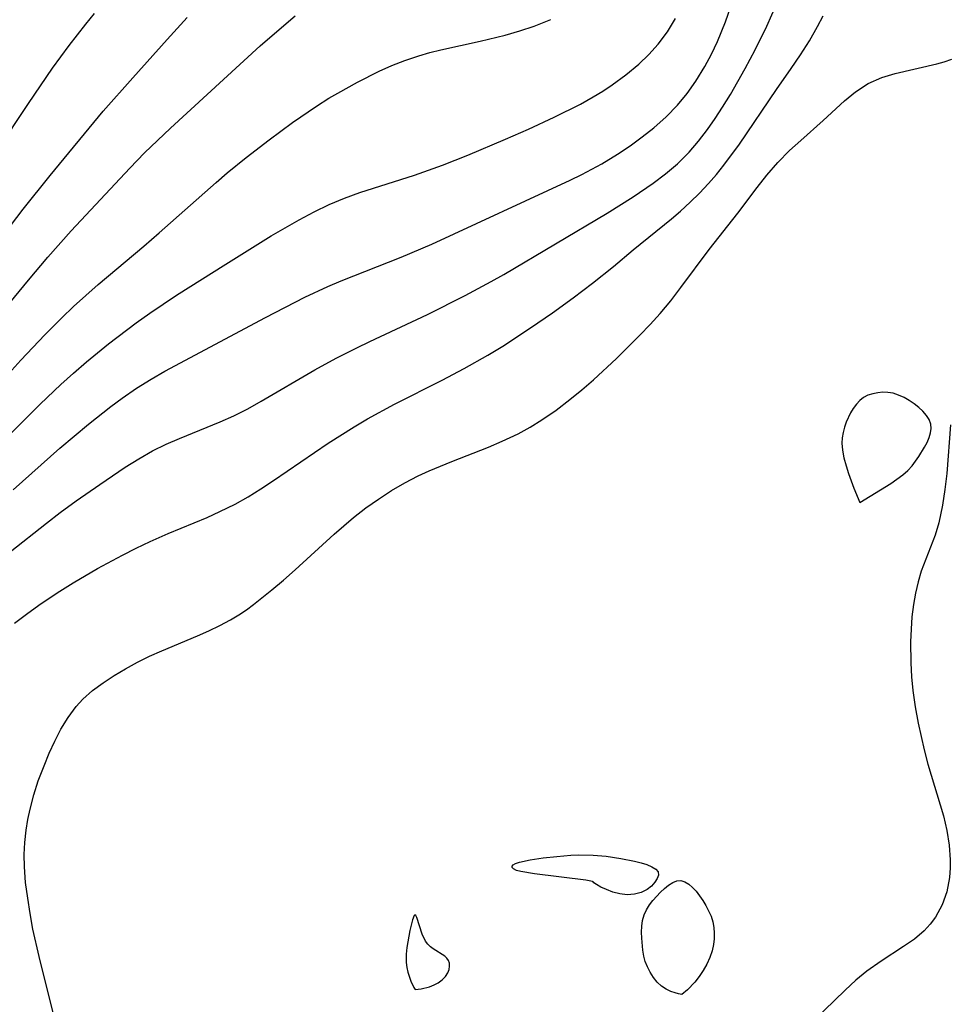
# Model space of a CAD drawing. Header units: metres. Extents: x 1073367 to 1082519, y 1569854 to 1574957.
# Tile 1010 of 1056: x 1080144 to 1080249, y 1573678 to 1573789. Entities that reach past the tile are written whole.
import ezdxf

# ---------------------------------------------------------------- set-up
doc = ezdxf.new("R2010")
doc.units = ezdxf.units.M
doc.layers.add('CGG_CurvaNivelLidar_v1', color=253, linetype='Continuous', lineweight=30)

msp = doc.modelspace()

# ---------------------------------------------------------------- linework, layer by layer
at = {"layer": 'CGG_CurvaNivelLidar_v1'}
for p, q in [((1080223.396, 1573788.6696, 73), (1080223.9592, 1573790.2858, 73)), ((1080228.0547, 1573788.2122, 72.5), (1080229.181, 1573790.7471, 72.5)), ((1080151.4443, 1573788.4272, 75.5), (1080152.4211, 1573789.6089, 75.5)), ((1080160.5981, 1573786.7008, 75), (1080162.8468, 1573789.1569, 75)), ((1080173.7115, 1573788.2905, 74.5), (1080175.0013, 1573789.3691, 74.5)), ((1080201.8655, 1573788.2134, 74), (1080203.7611, 1573788.9555, 74)), ((1080216.8938, 1573787.5768, 73.5), (1080217.7863, 1573789.0614, 73.5)), ((1080222.4905, 1573786.4593, 73), (1080223.396, 1573788.6696, 73)), ((1080233.7646, 1573788.1559, 72), (1080234.3838, 1573789.348, 72)), ((1080149.5537, 1573786.0121, 75.5), (1080151.4443, 1573788.4272, 75.5)), ((1080171.0746, 1573785.9776, 74.5), (1080173.7115, 1573788.2905, 74.5)), ((1080198.6203, 1573787.1988, 74), (1080200.2604, 1573787.6753, 74)), ((1080200.2604, 1573787.6753, 74), (1080201.8655, 1573788.2134, 74)), ((1080215.8474, 1573786.1804, 73.5), (1080216.8938, 1573787.5768, 73.5)), ((1080226.7321, 1573785.5401, 72.5), (1080228.0547, 1573788.2122, 72.5)), ((1080232.8365, 1573786.5604, 72), (1080233.7646, 1573788.1559, 72)), ((1080156.7385, 1573782.3981, 75), (1080160.5981, 1573786.7008, 75)), ((1080191.3787, 1573785.5534, 74), (1080195.8113, 1573786.5236, 74)), ((1080195.8113, 1573786.5236, 74), (1080198.6203, 1573787.1988, 74)), ((1080221.8224, 1573785.046, 73), (1080222.4905, 1573786.4593, 73)), ((1080231.8389, 1573784.9925, 72), (1080232.8365, 1573786.5604, 72)), ((1080147.6955, 1573783.4656, 75.5), (1080149.5537, 1573786.0121, 75.5)), ((1080160.9565, 1573776.7335, 74.5), (1080171.0746, 1573785.9776, 74.5)), ((1080188.8957, 1573784.8748, 74), (1080190.1302, 1573785.2344, 74)), ((1080190.1302, 1573785.2344, 74), (1080191.3787, 1573785.5534, 74)), ((1080214.7973, 1573785.0112, 73.5), (1080215.8474, 1573786.1804, 73.5)), ((1080225.6269, 1573783.4317, 72.5), (1080226.7321, 1573785.5401, 72.5)), ((1080185.8654, 1573783.758, 74), (1080187.3247, 1573784.3366, 74)), ((1080187.3247, 1573784.3366, 74), (1080188.8957, 1573784.8748, 74)), ((1080213.6525, 1573783.916, 73.5), (1080214.7973, 1573785.0112, 73.5)), ((1080221.0893, 1573783.667, 73), (1080221.8224, 1573785.046, 73)), ((1080230.7979, 1573783.4429, 72), (1080231.8389, 1573784.9925, 72)), ((1080247.1687, 1573783.9562, 71.5), (1080247.9945, 1573784.1884, 71.5)), ((1080247.9945, 1573784.1884, 71.5), (1080248.8602, 1573784.485, 71.5)), ((1080144.9987, 1573779.5228, 75.5), (1080147.6955, 1573783.4656, 75.5)), ((1080181.9961, 1573781.9061, 74), (1080184.4301, 1573783.1211, 74)), ((1080184.4301, 1573783.1211, 74), (1080185.8654, 1573783.758, 74)), ((1080212.1923, 1573782.7137, 73.5), (1080213.6525, 1573783.916, 73.5)), ((1080220.0709, 1573782.0056, 73), (1080221.0893, 1573783.667, 73)), ((1080223.9621, 1573780.5095, 72.5), (1080225.6269, 1573783.4317, 72.5)), ((1080229.152, 1573781.0747, 72), (1080230.7979, 1573783.4429, 72)), ((1080242.489, 1573782.8896, 71.5), (1080247.1687, 1573783.9562, 71.5)), ((1080153.4069, 1573778.6255, 75), (1080156.7385, 1573782.3981, 75)), ((1080210.6445, 1573781.5966, 73.5), (1080212.1923, 1573782.7137, 73.5)), ((1080219.0885, 1573780.6293, 73), (1080220.0709, 1573782.0056, 73)), ((1080239.4535, 1573781.7525, 71.5), (1080240.9791, 1573782.4284, 71.5)), ((1080240.9791, 1573782.4284, 71.5), (1080242.489, 1573782.8896, 71.5)), ((1080179.7803, 1573780.6846, 74), (1080181.9961, 1573781.9061, 74)), ((1080208.518, 1573780.2464, 73.5), (1080209.5946, 1573780.905, 73.5)), ((1080209.5946, 1573780.905, 73.5), (1080210.6445, 1573781.5966, 73.5)), ((1080224.9699, 1573774.9216, 72), (1080229.152, 1573781.0747, 72)), ((1080236.794, 1573779.807, 71.5), (1080238.0154, 1573780.8117, 71.5)), ((1080238.0154, 1573780.8117, 71.5), (1080239.4535, 1573781.7525, 71.5)), ((1080177.3905, 1573779.2138, 74), (1080178.7736, 1573780.0895, 74)), ((1080178.7736, 1573780.0895, 74), (1080179.7803, 1573780.6846, 74)), ((1080207.0873, 1573779.4454, 73.5), (1080208.518, 1573780.2464, 73.5)), ((1080218.0093, 1573779.3311, 73), (1080219.0885, 1573780.6293, 73)), ((1080223.0785, 1573779.0825, 72.5), (1080223.9621, 1573780.5095, 72.5)), ((1080234.3862, 1573777.5935, 71.5), (1080236.794, 1573779.807, 71.5)), ((1080140.5472, 1573772.8447, 75.5), (1080144.9987, 1573779.5228, 75.5)), ((1080147.4289, 1573771.4027, 75), (1080153.4069, 1573778.6255, 75)), ((1080174.6861, 1573777.3524, 74), (1080177.3905, 1573779.2138, 74)), ((1080204.1404, 1573777.964, 73.5), (1080207.0873, 1573779.4454, 73.5)), ((1080216.7163, 1573778.0159, 73), (1080218.0093, 1573779.3311, 73)), ((1080222.2459, 1573777.8192, 72.5), (1080223.0785, 1573779.0825, 72.5)), ((1080201.2262, 1573776.612, 73.5), (1080204.1404, 1573777.964, 73.5)), ((1080215.328, 1573776.7866, 73), (1080216.7163, 1573778.0159, 73)), ((1080221.3768, 1573776.5881, 72.5), (1080222.2459, 1573777.8192, 72.5)), ((1080231.8604, 1573775.3571, 71.5), (1080234.3862, 1573777.5935, 71.5)), ((1080158.0639, 1573773.9541, 74.5), (1080160.9565, 1573776.7335, 74.5)), ((1080172.0537, 1573775.4281, 74), (1080174.6861, 1573777.3524, 74)), ((1080198.6689, 1573775.4879, 73.5), (1080201.2262, 1573776.612, 73.5)), ((1080214.0201, 1573775.7387, 73), (1080215.328, 1573776.7866, 73)), ((1080220.3751, 1573775.2858, 72.5), (1080221.3768, 1573776.5881, 72.5)), ((1080169.4664, 1573773.4361, 74), (1080172.0537, 1573775.4281, 74)), ((1080194.4134, 1573773.6923, 73.5), (1080198.6689, 1573775.4879, 73.5)), ((1080212.6642, 1573774.7424, 73), (1080214.0201, 1573775.7387, 73)), ((1080219.3091, 1573774.0458, 72.5), (1080220.3751, 1573775.2858, 72.5)), ((1080230.601, 1573774.2057, 71.5), (1080231.8604, 1573775.3571, 71.5)), ((1080211.263, 1573773.8016, 73), (1080212.6642, 1573774.7424, 73)), ((1080223.2274, 1573772.5594, 72), (1080224.9699, 1573774.9216, 72)), ((1080229.2835, 1573772.8798, 71.5), (1080230.601, 1573774.2057, 71.5)), ((1080156.4011, 1573772.235, 74.5), (1080158.0639, 1573773.9541, 74.5)), ((1080167.354, 1573771.7083, 74), (1080169.4664, 1573773.4361, 74)), ((1080191.5619, 1573772.5808, 73.5), (1080194.4134, 1573773.6923, 73.5)), ((1080209.4959, 1573772.735, 73), (1080211.263, 1573773.8016, 73)), ((1080218.003, 1573772.7372, 72.5), (1080219.3091, 1573774.0458, 72.5)), ((1080149.7986, 1573765.1886, 74.5), (1080156.4011, 1573772.235, 74.5)), ((1080188.4182, 1573771.4564, 73.5), (1080191.5619, 1573772.5808, 73.5)), ((1080207.2251, 1573771.5189, 73), (1080209.4959, 1573772.735, 73)), ((1080216.6678, 1573771.5962, 72.5), (1080218.003, 1573772.7372, 72.5)), ((1080222.3868, 1573771.516, 72), (1080223.2274, 1573772.5594, 72)), ((1080228.0517, 1573771.4494, 71.5), (1080229.2835, 1573772.8798, 71.5)), ((1080144.3879, 1573767.6354, 75), (1080147.4289, 1573771.4027, 75)), ((1080166.0911, 1573770.6311, 74), (1080167.354, 1573771.7083, 74)), ((1080182.2836, 1573769.4816, 73.5), (1080188.4182, 1573771.4564, 73.5)), ((1080190.3641, 1573763.6939, 73), (1080205.9308, 1573770.8846, 73)), ((1080205.9308, 1573770.8846, 73), (1080207.2251, 1573771.5189, 73)), ((1080215.2604, 1573770.5306, 72.5), (1080216.6678, 1573771.5962, 72.5)), ((1080221.5101, 1573770.5059, 72), (1080222.3868, 1573771.516, 72)), ((1080226.9571, 1573770.0473, 71.5), (1080228.0517, 1573771.4494, 71.5)), ((1080159.6885, 1573764.9566, 74), (1080166.0911, 1573770.6311, 74)), ((1080213.0275, 1573769.0085, 72.5), (1080215.2604, 1573770.5306, 72.5)), ((1080220.4908, 1573769.4319, 72), (1080221.5101, 1573770.5059, 72)), ((1080224.7987, 1573767.1839, 71.5), (1080226.9571, 1573770.0473, 71.5)), ((1080178.8283, 1573768.1431, 73.5), (1080180.5395, 1573768.85, 73.5)), ((1080180.5395, 1573768.85, 73.5), (1080182.2836, 1573769.4816, 73.5)), ((1080210.0914, 1573767.1657, 72.5), (1080213.0275, 1573769.0085, 72.5)), ((1080219.4265, 1573768.4013, 72), (1080220.4908, 1573769.4319, 72)), ((1080137.5492, 1573758.7671, 75), (1080144.3879, 1573767.6354, 75)), ((1080177.1135, 1573767.3253, 73.5), (1080178.8283, 1573768.1431, 73.5)), ((1080218.3248, 1573767.4088, 72), (1080219.4265, 1573768.4013, 72)), ((1080172.3068, 1573764.6108, 73.5), (1080175.4324, 1573766.4318, 73.5)), ((1080175.4324, 1573766.4318, 73.5), (1080177.1135, 1573767.3253, 73.5)), ((1080198.4576, 1573760.2917, 72.5), (1080210.0914, 1573767.1657, 72.5)), ((1080213.0169, 1573763.0427, 72), (1080217.3189, 1573766.5534, 72)), ((1080217.3189, 1573766.5534, 72), (1080218.3248, 1573767.4088, 72)), ((1080221.5781, 1573763.1074, 71.5), (1080224.7987, 1573767.1839, 71.5)), ((1080147.1555, 1573762.2253, 74.5), (1080149.7986, 1573765.1886, 74.5)), ((1080157.9827, 1573763.4807, 74), (1080159.6885, 1573764.9566, 74)), ((1080167.1818, 1573761.4586, 73.5), (1080172.3068, 1573764.6108, 73.5)), ((1080152.8309, 1573759.1547, 74), (1080157.9827, 1573763.4807, 74)), ((1080186.907, 1573762.2317, 73), (1080190.3641, 1573763.6939, 73)), ((1080218.3965, 1573758.8115, 71.5), (1080221.5781, 1573763.1074, 71.5)), ((1080144.9798, 1573759.6442, 74.5), (1080147.1555, 1573762.2253, 74.5)), ((1080180.1693, 1573759.5747, 73), (1080186.907, 1573762.2317, 73)), ((1080210.8009, 1573761.1816, 72), (1080213.0169, 1573763.0427, 72)), ((1080161.6409, 1573757.937, 73.5), (1080167.1818, 1573761.4586, 73.5)), ((1080208.4428, 1573759.2875, 72), (1080210.8009, 1573761.1816, 72)), ((1080197.0264, 1573759.4841, 72.5), (1080198.4576, 1573760.2917, 72.5)), ((1080136.0162, 1573748.7259, 74.5), (1080144.9798, 1573759.6442, 74.5)), ((1080150.0725, 1573756.6909, 74), (1080152.8309, 1573759.1547, 74)), ((1080176.0999, 1573757.726, 73), (1080178.6632, 1573758.9254, 73)), ((1080178.6632, 1573758.9254, 73), (1080180.1693, 1573759.5747, 73)), ((1080194.1351, 1573757.9218, 72.5), (1080197.0264, 1573759.4841, 72.5)), ((1080206.2795, 1573757.6498, 72), (1080208.4428, 1573759.2875, 72)), ((1080217.2451, 1573757.3309, 71.5), (1080218.3965, 1573758.8115, 71.5)), ((1080158.6313, 1573755.9383, 73.5), (1080161.6409, 1573757.937, 73.5)), ((1080171.6474, 1573755.4427, 73), (1080176.0999, 1573757.726, 73)), ((1080189.8967, 1573755.7753, 72.5), (1080194.1351, 1573757.9218, 72.5)), ((1080203.9581, 1573755.9826, 72), (1080206.2795, 1573757.6498, 72)), ((1080148.7347, 1573755.4153, 74), (1080150.0725, 1573756.6909, 74)), ((1080216.0452, 1573755.8887, 71.5), (1080217.2451, 1573757.3309, 71.5)), ((1080146.8189, 1573753.4779, 74), (1080148.7347, 1573755.4153, 74)), ((1080157.1037, 1573754.8516, 73.5), (1080158.6313, 1573755.9383, 73.5)), ((1080160.3194, 1573749.4059, 73), (1080171.6474, 1573755.4427, 73)), ((1080183.376, 1573752.732, 72.5), (1080189.8967, 1573755.7753, 72.5)), ((1080201.4846, 1573754.2853, 72), (1080203.9581, 1573755.9826, 72)), ((1080214.9239, 1573754.6505, 71.5), (1080216.0452, 1573755.8887, 71.5)), ((1080154.0075, 1573752.4855, 73.5), (1080157.1037, 1573754.8516, 73.5)), ((1080198.3441, 1573752.2251, 72), (1080201.4846, 1573754.2853, 72)), ((1080213.7647, 1573753.4424, 71.5), (1080214.9239, 1573754.6505, 71.5)), ((1080144.1301, 1573750.635, 74), (1080146.8189, 1573753.4779, 74)), ((1080211.1398, 1573750.8448, 71.5), (1080213.7647, 1573753.4424, 71.5)), ((1080151.5342, 1573750.4625, 73.5), (1080154.0075, 1573752.4855, 73.5)), ((1080179.5967, 1573750.8675, 72.5), (1080181.9284, 1573752.0416, 72.5)), ((1080181.9284, 1573752.0416, 72.5), (1080183.376, 1573752.732, 72.5)), ((1080196.6865, 1573751.216, 72), (1080198.3441, 1573752.2251, 72)), ((1080194.0059, 1573749.695, 72), (1080196.6865, 1573751.216, 72)), ((1080141.726, 1573748.0185, 74), (1080144.1301, 1573750.635, 74)), ((1080150.0722, 1573749.2028, 73.5), (1080151.5342, 1573750.4625, 73.5)), ((1080177.1933, 1573749.5503, 72.5), (1080179.5967, 1573750.8675, 72.5)), ((1080208.548, 1573748.4549, 71.5), (1080211.1398, 1573750.8448, 71.5)), ((1080148.6376, 1573747.912, 73.5), (1080150.0722, 1573749.2028, 73.5)), ((1080158.7857, 1573748.5284, 73), (1080160.3194, 1573749.4059, 73)), ((1080171.1869, 1573746.0294, 72.5), (1080177.1933, 1573749.5503, 72.5)), ((1080191.5345, 1573748.4039, 72), (1080194.0059, 1573749.695, 72)), ((1080146.3085, 1573745.6951, 73.5), (1080148.6376, 1573747.912, 73.5)), ((1080157.1347, 1573747.486, 73), (1080158.7857, 1573748.5284, 73)), ((1080186.1585, 1573745.7033, 72), (1080191.5345, 1573748.4039, 72)), ((1080207.2354, 1573747.3109, 71.5), (1080208.548, 1573748.4549, 71.5)), ((1080155.5254, 1573746.3744, 73), (1080157.1347, 1573747.486, 73)), ((1080205.8948, 1573746.2072, 71.5), (1080207.2354, 1573747.3109, 71.5)), ((1080239.4316, 1573746.7011, 71.5), (1080238.9417, 1573746.4426, 71.5)), ((1080239.9639, 1573746.8809, 71.5), (1080239.4316, 1573746.7011, 71.5)), ((1080240.5245, 1573746.9914, 71.5), (1080239.9639, 1573746.8809, 71.5)), ((1080241.1013, 1573747.0366, 71.5), (1080240.5245, 1573746.9914, 71.5)), ((1080241.6834, 1573747.0148, 71.5), (1080241.1013, 1573747.0366, 71.5)), ((1080242.2608, 1573746.9189, 71.5), (1080241.6834, 1573747.0148, 71.5)), ((1080242.8827, 1573746.7206, 71.5), (1080242.2608, 1573746.9189, 71.5)), ((1080243.4853, 1573746.4446, 71.5), (1080242.8827, 1573746.7206, 71.5)), ((1080141.2998, 1573740.7087, 73.5), (1080146.3085, 1573745.6951, 73.5)), ((1080151.7312, 1573743.4514, 73), (1080154.242, 1573745.4286, 73)), ((1080154.242, 1573745.4286, 73), (1080155.5254, 1573746.3744, 73)), ((1080169.6613, 1573745.1876, 72.5), (1080171.1869, 1573746.0294, 72.5)), ((1080183.1165, 1573744.0399, 72), (1080186.1585, 1573745.7033, 72)), ((1080204.3414, 1573745.0317, 71.5), (1080205.8948, 1573746.2072, 71.5)), ((1080238.1245, 1573745.6852, 71.5), (1080237.7806, 1573745.2169, 71.5)), ((1080238.5089, 1573746.0995, 71.5), (1080238.1245, 1573745.6852, 71.5)), ((1080238.9417, 1573746.4426, 71.5), (1080238.5089, 1573746.0995, 71.5)), ((1080244.066, 1573746.1117, 71.5), (1080243.4853, 1573746.4446, 71.5)), ((1080244.6196, 1573745.7367, 71.5), (1080244.066, 1573746.1117, 71.5)), ((1080245.1376, 1573745.3298, 71.5), (1080244.6196, 1573745.7367, 71.5)), ((1080166.5485, 1573743.7046, 72.5), (1080168.1116, 1573744.4051, 72.5)), ((1080168.1116, 1573744.4051, 72.5), (1080169.6613, 1573745.1876, 72.5)), ((1080202.7394, 1573743.9343, 71.5), (1080204.3414, 1573745.0317, 71.5)), ((1080237.4727, 1573744.7079, 71.5), (1080236.9891, 1573743.6717, 71.5)), ((1080237.7806, 1573745.2169, 71.5), (1080237.4727, 1573744.7079, 71.5)), ((1080245.6073, 1573744.8972, 71.5), (1080245.1376, 1573745.3298, 71.5)), ((1080246.0106, 1573744.4417, 71.5), (1080245.6073, 1573744.8972, 71.5)), ((1080246.3224, 1573743.9635, 71.5), (1080246.0106, 1573744.4417, 71.5)), ((1080148.5316, 1573740.7598, 73), (1080151.7312, 1573743.4514, 73)), ((1080161.9822, 1573741.8584, 72.5), (1080166.5485, 1573743.7046, 72.5)), ((1080178.6982, 1573741.3177, 72), (1080181.6216, 1573743.1637, 72)), ((1080181.6216, 1573743.1637, 72), (1080183.1165, 1573744.0399, 72)), ((1080201.425, 1573743.1222, 71.5), (1080202.7394, 1573743.9343, 71.5)), ((1080236.9891, 1573743.6717, 71.5), (1080236.7933, 1573743.1015, 71.5)), ((1080246.5082, 1573743.4596, 71.5), (1080246.3224, 1573743.9635, 71.5)), ((1080246.5418, 1573742.9706, 71.5), (1080246.5082, 1573743.4596, 71.5)), ((1080248.7256, 1573743.3781, 71.5), (1080248.2855, 1573737.9209, 71.5)), ((1080198.2805, 1573741.5302, 71.5), (1080200.0739, 1573742.3784, 71.5)), ((1080200.0739, 1573742.3784, 71.5), (1080201.425, 1573743.1222, 71.5)), ((1080236.6406, 1573742.5173, 71.5), (1080236.5366, 1573741.9233, 71.5)), ((1080236.7933, 1573743.1015, 71.5), (1080236.6406, 1573742.5173, 71.5)), ((1080246.3029, 1573741.9405, 71.5), (1080246.4643, 1573742.4624, 71.5)), ((1080246.4643, 1573742.4624, 71.5), (1080246.5418, 1573742.9706, 71.5)), ((1080158.9637, 1573740.464, 72.5), (1080160.4817, 1573741.2072, 72.5)), ((1080160.4817, 1573741.2072, 72.5), (1080161.9822, 1573741.8584, 72.5)), ((1080172.5619, 1573737.1143, 72), (1080178.6982, 1573741.3177, 72)), ((1080196.7414, 1573740.8821, 71.5), (1080198.2805, 1573741.5302, 71.5)), ((1080236.5366, 1573741.9233, 71.5), (1080236.4963, 1573741.3054, 71.5)), ((1080236.4963, 1573741.3054, 71.5), (1080236.5609, 1573740.5269, 71.5)), ((1080245.8076, 1573740.8736, 71.5), (1080246.0786, 1573741.4096, 71.5)), ((1080246.0786, 1573741.4096, 71.5), (1080246.3029, 1573741.9405, 71.5)), ((1080143.2812, 1573736.0707, 73), (1080148.5316, 1573740.7598, 73)), ((1080157.397, 1573739.5724, 72.5), (1080158.9637, 1573740.464, 72.5)), ((1080192.6045, 1573739.2641, 71.5), (1080196.7414, 1573740.8821, 71.5)), ((1080236.5609, 1573740.5269, 71.5), (1080236.7245, 1573739.6741, 71.5)), ((1080245.1697, 1573739.8018, 71.5), (1080245.8076, 1573740.8736, 71.5)), ((1080155.8665, 1573738.6036, 72.5), (1080157.397, 1573739.5724, 72.5)), ((1080190.0833, 1573738.2143, 71.5), (1080192.6045, 1573739.2641, 71.5)), ((1080236.7245, 1573739.6741, 71.5), (1080236.9601, 1573738.7847, 71.5)), ((1080236.9601, 1573738.7847, 71.5), (1080237.2415, 1573737.8956, 71.5)), ((1080243.9287, 1573738.2547, 71.5), (1080244.4192, 1573738.7711, 71.5)), ((1080244.4192, 1573738.7711, 71.5), (1080245.1697, 1573739.8018, 71.5)), ((1080153.0151, 1573736.6847, 72.5), (1080155.8665, 1573738.6036, 72.5)), ((1080187.3165, 1573736.8431, 71.5), (1080188.8477, 1573737.6391, 71.5)), ((1080188.8477, 1573737.6391, 71.5), (1080190.0833, 1573738.2143, 71.5)), ((1080237.2415, 1573737.8956, 71.5), (1080237.8406, 1573736.2654, 71.5)), ((1080241.9931, 1573736.7907, 71.5), (1080243.3488, 1573737.7563, 71.5)), ((1080243.3488, 1573737.7563, 71.5), (1080243.9287, 1573738.2547, 71.5)), ((1080248.2855, 1573737.9209, 71.5), (1080248.0954, 1573736.1209, 71.5)), ((1080150.3498, 1573734.831, 72.5), (1080153.0151, 1573736.6847, 72.5)), ((1080171.1409, 1573736.1821, 72), (1080172.5619, 1573737.1143, 72)), ((1080185.8248, 1573735.9762, 71.5), (1080187.3165, 1573736.8431, 71.5)), ((1080238.5, 1573734.6374, 71.5), (1080241.9931, 1573736.7907, 71.5)), ((1080169.6988, 1573735.2916, 72), (1080171.1409, 1573736.1821, 72)), ((1080184.3574, 1573735.0339, 71.5), (1080185.8248, 1573735.9762, 71.5)), ((1080237.8406, 1573736.2654, 71.5), (1080238.5, 1573734.6374, 71.5)), ((1080248.0954, 1573736.1209, 71.5), (1080247.832, 1573734.3538, 71.5)), ((1080148.5635, 1573733.5287, 72.5), (1080150.3498, 1573734.831, 72.5)), ((1080166.534, 1573733.6168, 72), (1080168.2264, 1573734.4602, 72)), ((1080168.2264, 1573734.4602, 72), (1080169.6988, 1573735.2916, 72)), ((1080182.933, 1573734.029, 71.5), (1080184.3574, 1573735.0339, 71.5)), ((1080247.832, 1573734.3538, 71.5), (1080247.3968, 1573732.3506, 71.5)), ((1080147.0076, 1573732.338, 72.5), (1080148.5635, 1573733.5287, 72.5)), ((1080165.0978, 1573732.9709, 72), (1080166.534, 1573733.6168, 72)), ((1080181.5557, 1573732.9616, 71.5), (1080182.933, 1573734.029, 71.5)), ((1080142.9419, 1573729.0925, 72.5), (1080147.0076, 1573732.338, 72.5)), ((1080160.7191, 1573731.153, 72), (1080165.0978, 1573732.9709, 72)), ((1080179.3711, 1573731.0815, 71.5), (1080181.5557, 1573732.9616, 71.5)), ((1080247.3968, 1573732.3506, 71.5), (1080246.9827, 1573730.9602, 71.5)), ((1080158.6874, 1573730.2744, 72), (1080160.7191, 1573731.153, 72)), ((1080174.9919, 1573727.0693, 71.5), (1080179.3711, 1573731.0815, 71.5)), ((1080157.1118, 1573729.5247, 72), (1080158.6874, 1573730.2744, 72)), ((1080246.9827, 1573730.9602, 71.5), (1080245.4283, 1573726.9418, 71.5)), ((1080155.5543, 1573728.7296, 72), (1080157.1118, 1573729.5247, 72)), ((1080152.7676, 1573727.2175, 72), (1080155.5543, 1573728.7296, 72)), ((1080150.0164, 1573725.619, 72), (1080152.7676, 1573727.2175, 72)), ((1080173.6964, 1573725.9304, 71.5), (1080174.9919, 1573727.0693, 71.5)), ((1080245.4283, 1573726.9418, 71.5), (1080245.0604, 1573725.7242, 71.5)), ((1080148.5203, 1573724.6865, 72), (1080150.0164, 1573725.619, 72)), ((1080172.3869, 1573724.8243, 71.5), (1080173.6964, 1573725.9304, 71.5)), ((1080245.0604, 1573725.7242, 71.5), (1080244.7664, 1573724.4681, 71.5)), ((1080146.4334, 1573723.2923, 72), (1080148.5203, 1573724.6865, 72)), ((1080170.3096, 1573723.1613, 71.5), (1080172.3869, 1573724.8243, 71.5)), ((1080244.7664, 1573724.4681, 71.5), (1080244.5424, 1573723.1808, 71.5)), ((1080144.9163, 1573722.1998, 72), (1080146.4334, 1573723.2923, 72)), ((1080143.4299, 1573721.0653, 72), (1080144.9163, 1573722.1998, 72)), ((1080168.6522, 1573722.0007, 71.5), (1080169.537, 1573722.5927, 71.5)), ((1080169.537, 1573722.5927, 71.5), (1080170.3096, 1573723.1613, 71.5)), ((1080244.5424, 1573723.1808, 71.5), (1080244.3783, 1573721.8029, 71.5)), ((1080166.5233, 1573720.8048, 71.5), (1080167.7372, 1573721.451, 71.5)), ((1080167.7372, 1573721.451, 71.5), (1080168.6522, 1573722.0007, 71.5)), ((1080244.3783, 1573721.8029, 71.5), (1080244.2749, 1573720.4039, 71.5)), ((1080164.001, 1573719.6511, 71.5), (1080165.2744, 1573720.2103, 71.5)), ((1080165.2744, 1573720.2103, 71.5), (1080166.5233, 1573720.8048, 71.5)), ((1080244.2749, 1573720.4039, 71.5), (1080244.2204, 1573718.9894, 71.5)), ((1080159.9926, 1573717.9816, 71.5), (1080164.001, 1573719.6511, 71.5)), ((1080244.2204, 1573718.9894, 71.5), (1080244.236, 1573716.6023, 71.5)), ((1080158.6108, 1573717.3599, 71.5), (1080159.9926, 1573717.9816, 71.5)), ((1080155.921, 1573715.9584, 71.5), (1080157.2493, 1573716.6818, 71.5)), ((1080157.2493, 1573716.6818, 71.5), (1080158.6108, 1573717.3599, 71.5)), ((1080244.236, 1573716.6023, 71.5), (1080244.3271, 1573715.0594, 71.5)), ((1080154.624, 1573715.1933, 71.5), (1080155.921, 1573715.9584, 71.5)), ((1080153.3778, 1573714.3794, 71.5), (1080154.624, 1573715.1933, 71.5)), ((1080244.3271, 1573715.0594, 71.5), (1080244.4831, 1573713.5134, 71.5)), ((1080151.1204, 1573712.5347, 71.5), (1080152.202, 1573713.5, 71.5)), ((1080152.202, 1573713.5, 71.5), (1080153.3778, 1573714.3794, 71.5)), ((1080244.4831, 1573713.5134, 71.5), (1080244.7518, 1573711.6783, 71.5)), ((1080150.375, 1573711.7274, 71.5), (1080151.1204, 1573712.5347, 71.5)), ((1080149.4494, 1573710.4837, 71.5), (1080150.375, 1573711.7274, 71.5)), ((1080244.7518, 1573711.6783, 71.5), (1080245.0886, 1573709.8466, 71.5)), ((1080148.6407, 1573709.1428, 71.5), (1080149.4494, 1573710.4837, 71.5)), ((1080147.9571, 1573707.8177, 71.5), (1080148.6407, 1573709.1428, 71.5)), ((1080245.0886, 1573709.8466, 71.5), (1080245.7494, 1573706.8436, 71.5)), ((1080147.3287, 1573706.4495, 71.5), (1080147.9571, 1573707.8177, 71.5)), ((1080245.7494, 1573706.8436, 71.5), (1080246.1677, 1573705.2331, 71.5)), ((1080146.7414, 1573705.0535, 71.5), (1080147.3287, 1573706.4495, 71.5)), ((1080146.0936, 1573703.3571, 71.5), (1080146.7414, 1573705.0535, 71.5)), ((1080246.1677, 1573705.2331, 71.5), (1080247.9147, 1573699.4187, 71.5)), ((1080145.5957, 1573701.7831, 71.5), (1080146.0936, 1573703.3571, 71.5)), ((1080145.1837, 1573700.1776, 71.5), (1080145.5957, 1573701.7831, 71.5)), ((1080144.9358, 1573698.9935, 71.5), (1080145.1837, 1573700.1776, 71.5)), ((1080144.7388, 1573697.7996, 71.5), (1080144.9358, 1573698.9935, 71.5)), ((1080247.9147, 1573699.4187, 71.5), (1080248.2958, 1573697.7598, 71.5)), ((1080144.587, 1573696.4341, 71.5), (1080144.7388, 1573697.7996, 71.5)), ((1080248.2958, 1573697.7598, 71.5), (1080248.5576, 1573696.1052, 71.5)), ((1080144.5153, 1573695.0617, 71.5), (1080144.587, 1573696.4341, 71.5)), ((1080248.5576, 1573696.1052, 71.5), (1080248.6817, 1573694.4686, 71.5)), ((1080144.5291, 1573693.6865, 71.5), (1080144.5153, 1573695.0617, 71.5)), ((1080200.2295, 1573694.199, 71), (1080201.4404, 1573694.4614, 71)), ((1080201.4404, 1573694.4614, 71), (1080202.8787, 1573694.6824, 71)), ((1080202.8787, 1573694.6824, 71), (1080204.424, 1573694.8632, 71)), ((1080204.424, 1573694.8632, 71), (1080206.0162, 1573694.9868, 71)), ((1080206.0162, 1573694.9868, 71), (1080206.8199, 1573695.0156, 71)), ((1080206.8199, 1573695.0156, 71), (1080208.5221, 1573694.9835, 71)), ((1080208.5221, 1573694.9835, 71), (1080209.9932, 1573694.8674, 71)), ((1080209.9932, 1573694.8674, 71), (1080211.6314, 1573694.6368, 71)), ((1080211.6314, 1573694.6368, 71), (1080213.1858, 1573694.3252, 71)), ((1080248.6817, 1573694.4686, 71.5), (1080248.6806, 1573693.5637, 71.5)), ((1080144.6702, 1573691.9328, 71.5), (1080144.5291, 1573693.6865, 71.5)), ((1080199.4062, 1573693.7748, 71), (1080199.5154, 1573693.9047, 71)), ((1080199.4111, 1573693.6052, 71), (1080199.4062, 1573693.7748, 71)), ((1080199.5497, 1573693.457, 71), (1080199.4111, 1573693.6052, 71)), ((1080199.5154, 1573693.9047, 71), (1080199.7754, 1573694.0469, 71)), ((1080199.8927, 1573693.2902, 71), (1080199.5497, 1573693.457, 71)), ((1080199.7754, 1573694.0469, 71), (1080200.2295, 1573694.199, 71)), ((1080213.1858, 1573694.3252, 71), (1080213.9053, 1573694.1413, 71)), ((1080213.9053, 1573694.1413, 71), (1080214.5621, 1573693.9351, 71)), ((1080214.5621, 1573693.9351, 71), (1080215.1289, 1573693.701, 71)), ((1080215.1289, 1573693.701, 71), (1080215.5673, 1573693.4299, 71)), ((1080215.5673, 1573693.4299, 71), (1080215.8245, 1573693.109, 71)), ((1080248.6806, 1573693.5637, 71.5), (1080248.5974, 1573692.4683, 71.5)), ((1080200.3797, 1573693.149, 71), (1080199.8927, 1573693.2902, 71)), ((1080201.9243, 1573692.8846, 71), (1080200.3797, 1573693.149, 71)), ((1080207.7025, 1573692.1706, 71), (1080201.9243, 1573692.8846, 71)), ((1080215.7237, 1573692.3611, 71), (1080215.4585, 1573691.9461, 71)), ((1080215.8589, 1573692.7547, 71), (1080215.7237, 1573692.3611, 71)), ((1080215.8245, 1573693.109, 71), (1080215.8589, 1573692.7547, 71)), ((1080248.5974, 1573692.4683, 71.5), (1080248.2941, 1573690.8868, 71.5)), ((1080144.9033, 1573690.1749, 71.5), (1080144.6702, 1573691.9328, 71.5)), ((1080208.2368, 1573692.0793, 71), (1080207.7025, 1573692.1706, 71)), ((1080208.4588, 1573692.0246, 71), (1080208.2368, 1573692.0793, 71)), ((1080208.5, 1573691.9882, 71), (1080208.4588, 1573692.0246, 71)), ((1080208.5788, 1573691.8903, 71), (1080208.5, 1573691.9882, 71)), ((1080208.8874, 1573691.686, 71), (1080208.5788, 1573691.8903, 71)), ((1080209.3775, 1573691.4155, 71), (1080208.8874, 1573691.686, 71)), ((1080210.0066, 1573691.1213, 71), (1080209.3775, 1573691.4155, 71)), ((1080214.5746, 1573691.1369, 71), (1080213.9148, 1573690.815, 71)), ((1080215.0909, 1573691.5281, 71), (1080214.5746, 1573691.1369, 71)), ((1080215.4585, 1573691.9461, 71), (1080215.0909, 1573691.5281, 71)), ((1080216.0821, 1573690.8514, 71), (1080216.5399, 1573691.265, 71)), ((1080216.5399, 1573691.265, 71), (1080217.0053, 1573691.6242, 71)), ((1080217.0053, 1573691.6242, 71), (1080217.472, 1573691.9093, 71)), ((1080217.472, 1573691.9093, 71), (1080217.9345, 1573692.0933, 71)), ((1080217.9345, 1573692.0933, 71), (1080218.3869, 1573692.1397, 71)), ((1080218.3869, 1573692.1397, 71), (1080218.8321, 1573692.0147, 71)), ((1080218.8321, 1573692.0147, 71), (1080219.263, 1573691.7476, 71)), ((1080219.263, 1573691.7476, 71), (1080219.6808, 1573691.3767, 71)), ((1080219.6808, 1573691.3767, 71), (1080220.0857, 1573690.9307, 71)), ((1080145.1794, 1573688.4316, 71.5), (1080144.9033, 1573690.1749, 71.5)), ((1080210.7344, 1573690.8473, 71), (1080210.0066, 1573691.1213, 71)), ((1080211.5211, 1573690.6388, 71), (1080210.7344, 1573690.8473, 71)), ((1080212.3269, 1573690.5432, 71), (1080211.5211, 1573690.6388, 71)), ((1080213.1523, 1573690.6044, 71), (1080212.3269, 1573690.5432, 71)), ((1080213.9148, 1573690.815, 71), (1080213.1523, 1573690.6044, 71)), ((1080215.2203, 1573689.9091, 71), (1080216.0821, 1573690.8514, 71)), ((1080220.0857, 1573690.9307, 71), (1080220.8478, 1573689.8911, 71)), ((1080248.2941, 1573690.8868, 71.5), (1080247.7769, 1573689.395, 71.5)), ((1080214.5065, 1573688.8493, 71), (1080214.8374, 1573689.3931, 71)), ((1080214.8374, 1573689.3931, 71), (1080215.2203, 1573689.9091, 71)), ((1080220.8478, 1573689.8911, 71), (1080221.1955, 1573689.3225, 71)), ((1080221.1955, 1573689.3225, 71), (1080221.5095, 1573688.7308, 71)), ((1080247.7769, 1573689.395, 71.5), (1080247.0361, 1573688.0256, 71.5)), ((1080145.4988, 1573686.6846, 71.5), (1080145.1794, 1573688.4316, 71.5)), ((1080188.3738, 1573688.2178, 71.5), (1080188.1862, 1573687.7349, 71.5)), ((1080188.4698, 1573688.2843, 71.5), (1080188.3738, 1573688.2178, 71.5)), ((1080188.5674, 1573688.1971, 71.5), (1080188.4698, 1573688.2843, 71.5)), ((1080188.6683, 1573687.9873, 71.5), (1080188.5674, 1573688.1971, 71.5)), ((1080189.2893, 1573686.1154, 71.5), (1080188.6683, 1573687.9873, 71.5)), ((1080214.0801, 1573687.6572, 71), (1080214.2486, 1573688.2747, 71)), ((1080214.2486, 1573688.2747, 71), (1080214.5065, 1573688.8493, 71)), ((1080221.5095, 1573688.7308, 71), (1080221.7764, 1573688.1191, 71)), ((1080221.7764, 1573688.1191, 71), (1080221.9771, 1573687.4875, 71)), ((1080247.0361, 1573688.0256, 71.5), (1080246.4353, 1573687.2274, 71.5)), ((1080188.1862, 1573687.7349, 71.5), (1080187.9081, 1573686.535, 71.5)), ((1080213.9602, 1573686.3496, 71), (1080213.9903, 1573687.0125, 71)), ((1080213.9903, 1573687.0125, 71), (1080214.0801, 1573687.6572, 71)), ((1080221.9771, 1573687.4875, 71), (1080222.0898, 1573686.8713, 71)), ((1080222.0898, 1573686.8713, 71), (1080222.136, 1573686.2419, 71)), ((1080246.4353, 1573687.2274, 71.5), (1080245.7452, 1573686.4952, 71.5)), ((1080146.1813, 1573683.5919, 71.5), (1080145.4988, 1573686.6846, 71.5)), ((1080187.9081, 1573686.535, 71.5), (1080187.5496, 1573684.6223, 71.5)), ((1080189.6708, 1573685.3231, 71.5), (1080189.2893, 1573686.1154, 71.5)), ((1080213.976, 1573685.6752, 71), (1080213.9602, 1573686.3496, 71)), ((1080214.114, 1573684.315, 71), (1080213.976, 1573685.6752, 71)), ((1080222.1267, 1573685.6052, 71), (1080222.0651, 1573684.9618, 71)), ((1080222.136, 1573686.2419, 71), (1080222.1267, 1573685.6052, 71)), ((1080245.7452, 1573686.4952, 71.5), (1080244.6475, 1573685.568, 71.5)), ((1080187.5496, 1573684.6223, 71.5), (1080187.4712, 1573683.8749, 71.5)), ((1080189.9225, 1573684.9763, 71.5), (1080189.6708, 1573685.3231, 71.5)), ((1080190.2029, 1573684.6995, 71.5), (1080189.9225, 1573684.9763, 71.5)), ((1080190.5174, 1573684.4574, 71.5), (1080190.2029, 1573684.6995, 71.5)), ((1080222.0651, 1573684.9618, 71), (1080221.9098, 1573684.2562, 71)), ((1080243.4452, 1573684.7214, 71.5), (1080240.9012, 1573683.0839, 71.5)), ((1080244.6475, 1573685.568, 71.5), (1080243.4452, 1573684.7214, 71.5)), ((1080147.8261, 1573677.1068, 71.5), (1080146.1813, 1573683.5919, 71.5)), ((1080187.4712, 1573683.8749, 71.5), (1080187.4646, 1573683.461, 71.5)), ((1080187.4646, 1573683.461, 71.5), (1080187.4964, 1573682.9214, 71.5)), ((1080191.818, 1573683.6272, 71.5), (1080190.5174, 1573684.4574, 71.5)), ((1080192.0731, 1573683.4058, 71.5), (1080191.818, 1573683.6272, 71.5)), ((1080192.2584, 1573683.1572, 71.5), (1080192.0731, 1573683.4058, 71.5)), ((1080214.2305, 1573683.6399, 71), (1080214.114, 1573684.315, 71)), ((1080214.3832, 1573683.0511, 71), (1080214.2305, 1573683.6399, 71)), ((1080221.6495, 1573683.5007, 71), (1080221.3047, 1573682.7555, 71)), ((1080221.9098, 1573684.2562, 71), (1080221.6495, 1573683.5007, 71)), ((1080187.4964, 1573682.9214, 71.5), (1080187.572, 1573682.3772, 71.5)), ((1080187.572, 1573682.3772, 71.5), (1080187.6873, 1573681.8472, 71.5)), ((1080192.3573, 1573682.849, 71.5), (1080192.2584, 1573683.1572, 71.5)), ((1080192.3023, 1573682.1468, 71.5), (1080192.3658, 1573682.5079, 71.5)), ((1080192.3658, 1573682.5079, 71.5), (1080192.3573, 1573682.849, 71.5)), ((1080214.6147, 1573682.4377, 71), (1080214.3832, 1573683.0511, 71)), ((1080214.9195, 1573681.8273, 71), (1080214.6147, 1573682.4377, 71)), ((1080221.3047, 1573682.7555, 71), (1080220.8901, 1573682.0275, 71)), ((1080240.9012, 1573683.0839, 71.5), (1080239.3108, 1573681.9557, 71.5)), ((1080187.6873, 1573681.8472, 71.5), (1080188.0236, 1573680.8407, 71.5)), ((1080191.5452, 1573680.9896, 71.5), (1080191.9054, 1573681.3725, 71.5)), ((1080191.9054, 1573681.3725, 71.5), (1080192.1615, 1573681.7691, 71.5)), ((1080192.1615, 1573681.7691, 71.5), (1080192.3023, 1573682.1468, 71.5)), ((1080215.2921, 1573681.2473, 71), (1080214.9195, 1573681.8273, 71)), ((1080215.7264, 1573680.7243, 71), (1080215.2921, 1573681.2473, 71)), ((1080220.4303, 1573681.3444, 71), (1080219.9504, 1573680.7324, 71)), ((1080220.8901, 1573682.0275, 71), (1080220.4303, 1573681.3444, 71)), ((1080239.3108, 1573681.9557, 71.5), (1080238.0723, 1573680.93, 71.5)), ((1080188.0236, 1573680.8407, 71.5), (1080188.3487, 1573680.1335, 71.5)), ((1080188.3487, 1573680.1335, 71.5), (1080188.5, 1573679.8828, 71.5)), ((1080189.171, 1573679.9705, 71.5), (1080190.1091, 1573680.21, 71.5)), ((1080190.1091, 1573680.21, 71.5), (1080190.615, 1573680.4025, 71.5)), ((1080190.615, 1573680.4025, 71.5), (1080191.096, 1573680.6534, 71.5)), ((1080191.096, 1573680.6534, 71.5), (1080191.5452, 1573680.9896, 71.5)), ((1080216.2142, 1573680.2822, 71), (1080215.7264, 1573680.7243, 71)), ((1080216.7365, 1573679.9369, 71), (1080216.2142, 1573680.2822, 71)), ((1080219.9504, 1573680.7324, 71), (1080219.1155, 1573679.8566, 71)), ((1080238.0723, 1573680.93, 71.5), (1080236.8712, 1573679.8305, 71.5)), ((1080188.5, 1573679.8828, 71.5), (1080189.171, 1573679.9705, 71.5)), ((1080217.2573, 1573679.6801, 71), (1080216.7365, 1573679.9369, 71)), ((1080217.7351, 1573679.5015, 71), (1080217.2573, 1573679.6801, 71)), ((1080218.1287, 1573679.3918, 71), (1080217.7351, 1573679.5015, 71)), ((1080218.5, 1573679.3487, 71), (1080218.1287, 1573679.3918, 71)), ((1080219.1155, 1573679.8566, 71), (1080218.5, 1573679.3487, 71)), ((1080236.8712, 1573679.8305, 71.5), (1080233.3473, 1573676.4119, 71.5))]:
    msp.add_line(p, q, dxfattribs=at)

doc.saveas('drawing.dxf')
